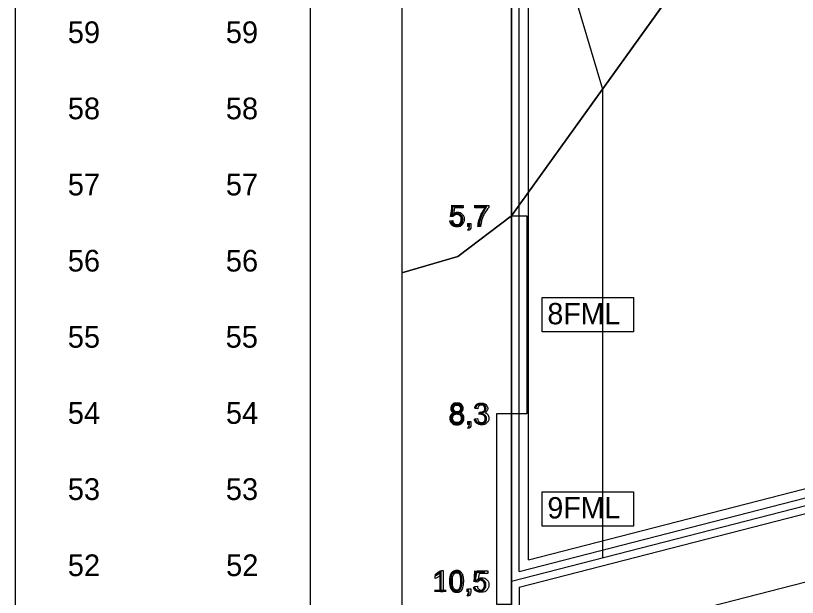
# Model space of a CAD drawing. Extents: x 532503 to 539665, y 6557663 to 6561526.
# Drawn here: x 538833.1 to 539038.4, y 6560193.4 to 6560346.2 of the extents above; entities that cross this region are included whole.
import ezdxf

# ---------------------------------------------------------------- set-up
doc = ezdxf.new("R2010")
doc.units = 0
for name, color, linetype in [('Default', 7, 'Continuous'), ('GEOLPUNKT', 7, 'Continuous'), ('illumineerimisjooned', 7, 'Continuous'), ('mõõtpost parem', 7, 'Continuous'), ('mõõtpost vasak', 7, 'Continuous'), ('PIIR', 7, 'Continuous'), ('Plokid', 7, 'Continuous'), ('Proovid', 7, 'Continuous'), ('RELJEEF', 7, 'Continuous'), ('Täide', 7, 'Continuous'), ('Veetase', 7, 'Continuous')]:
    doc.layers.add(name, color=color, linetype=linetype)

msp = doc.modelspace()

# ---------------------------------------------------------------- linework, layer by layer
at = {"layer": 'Default'}
for points in [[(538934.54, 6560278.72), (538949.3, 6560282.98), (538963.4, 6560293.67), (539043.8, 6560405.69), (539048.99, 6560412.93), (539068.48, 6560448.07), (539158.09, 6560471.6), (539318.84, 6560462.67), (539365.97, 6560466.27), (539400.81, 6560444.27)], [(538963.4, 6560293.67), (539068.48, 6560440.07), (539068.48, 6560440.07), (539157.84, 6560463.67), (539157.84, 6560463.67), (539318.84, 6560436.67), (539318.84, 6560436.67), (539400.81, 6560444.27), (539400.81, 6560444.27), (539446.47, 6560428.67), (539446.47, 6560428.67), (539511.17, 6560226.27), (539511.17, 6560226.27)]]:
    msp.add_lwpolyline(points, dxfattribs=at)
at = {"layer": 'GEOLPUNKT'}
msp.add_line((538963.4, 6560407.67), (538963.4, 6560107.67), dxfattribs=at)
at = {"layer": 'illumineerimisjooned'}
msp.add_line((538965.4, 6560200.25), (538965.4, 6560409.8), dxfattribs=at)
msp.add_lwpolyline([(538965.4, 6560200.25), (539157.62, 6560249.68), (539319.1, 6560244.66), (539509.17, 6560200.55)], dxfattribs=at)
at = {"layer": 'mõõtpost parem'}
msp.add_line((538833.14, 6560101.87), (538833.14, 6560561.87), dxfattribs=at)
at = {"layer": 'mõõtpost vasak'}
msp.add_line((538910.54, 6560101.87), (538910.54, 6560561.87), dxfattribs=at)
at = {"layer": 'PIIR'}
msp.add_line((538963.4, 6560197.67), (538963.4, 6560407.67), dxfattribs=at)
msp.add_lwpolyline([(538963.4, 6560197.67), (539157.84, 6560247.67), (539318.84, 6560242.67), (539511.17, 6560198.04)], dxfattribs=at)
at = {"layer": 'Plokid'}
for p, q in [((538967.8, 6560203.34), (538967.8, 6560408.08)), ((538965.4, 6560196.12), (538965.4, 6560107.67))]:
    msp.add_line(p, q, dxfattribs=at)
for points in [[(538967.8, 6560299.8), (539068.48, 6560440.07), (539068.48, 6560440.07), (539157.84, 6560463.67), (539157.84, 6560463.67), (539318.84, 6560436.67), (539318.84, 6560436.67), (539400.81, 6560444.27), (539400.81, 6560444.27), (539446.47, 6560428.67), (539446.47, 6560428.67), (539506.77, 6560240.06)], [(538967.8, 6560203.34), (539157.35, 6560252.09), (539319.42, 6560247.05), (539506.77, 6560203.57)], [(538965.4, 6560196.12), (539158.07, 6560245.66), (539318.59, 6560240.68), (539511.17, 6560195.98)]]:
    msp.add_lwpolyline(points, dxfattribs=at)
at = {"layer": 'Proovid'}
for points in [[(538947.97, 6560293.44), (538947.33, 6560293.52), (538947.87, 6560296.4), (538950.65, 6560296.4), (538950.65, 6560295.74), (538948.42, 6560295.74), (538948.12, 6560294.24)], [(538953.77, 6560295.74), (538953.77, 6560296.4), (538957.4, 6560296.4), (538957.4, 6560295.86)], [(538956.51, 6560295.74), (538953.77, 6560295.74)], [(538947.2, 6560292.34), (538947.93, 6560292.4)], [(538951.93, 6560290.87), (538951.93, 6560291.65), (538952.71, 6560291.65), (538952.71, 6560290.87)], [(538952.31, 6560290.87), (538951.93, 6560290.87)], [(538955.26, 6560290.87), (538954.55, 6560290.87)], [(538952.07, 6560289.76), (538951.88, 6560290.05)], [(538954.49, 6560242.92), (538953.8, 6560243.04)], [(538955.09, 6560241.53), (538955.16, 6560242.13)], [(538951.93, 6560238.87), (538951.93, 6560239.65), (538952.71, 6560239.65), (538952.71, 6560238.87)], [(538952.31, 6560238.87), (538951.93, 6560238.87)], [(538953.73, 6560240.36), (538954.42, 6560240.45)], [(538952.07, 6560237.76), (538951.88, 6560238.05)], [(538944.96, 6560200.49), (538945.4, 6560200.49), (538945.4, 6560194.87)], [(538954.45, 6560197.44), (538953.81, 6560197.52), (538954.35, 6560200.4), (538957.13, 6560200.4), (538957.13, 6560199.74), (538954.9, 6560199.74), (538954.6, 6560198.24)], [(538943.34, 6560198.42), (538943.34, 6560199.09)], [(538945.4, 6560194.87), (538944.71, 6560194.87), (538944.71, 6560199.25)], [(538951.88, 6560194.87), (538951.88, 6560195.65), (538952.66, 6560195.65), (538952.66, 6560194.87)], [(538953.68, 6560196.34), (538954.41, 6560196.4)], [(538952.03, 6560193.76), (538951.84, 6560194.05)], [(538952.27, 6560194.87), (538951.88, 6560194.87)]]:
    msp.add_lwpolyline(points, dxfattribs=at)
for points in [[(538963.4, 6560293.67), (538967.4, 6560293.67), (538967.4, 6560241.67), (538963.4, 6560241.67)], [(538971.4, 6560272.17), (538995.4, 6560272.17), (538995.4, 6560263.17), (538971.4, 6560263.17)], [(538963.4, 6560241.67), (538959.4, 6560241.67), (538959.4, 6560191.67), (538963.4, 6560191.67)], [(538971.4, 6560221.17), (538995.4, 6560221.17), (538995.4, 6560212.17), (538971.4, 6560212.17)]]:
    msp.add_lwpolyline(points, close=True, dxfattribs=at)
for points in [[(538948.12, 6560294.24), (538948.62, 6560294.59), (538949.18, 6560294.59), (538949.91, 6560294.59), (538950.41, 6560294.08), (538950.92, 6560293.57), (538950.92, 6560292.77), (538950.92, 6560292.01), (538950.47, 6560291.46), (538949.94, 6560290.78), (538949, 6560290.78), (538948.24, 6560290.78), (538947.76, 6560291.2), (538947.27, 6560291.63), (538947.2, 6560292.34)], [(538954.55, 6560290.87), (538954.57, 6560291.53), (538954.81, 6560292.47), (538955.06, 6560293.4), (538955.53, 6560294.27), (538955.99, 6560295.14), (538956.51, 6560295.74)], [(538957.4, 6560295.86), (538956.86, 6560295.29), (538956.34, 6560294.35), (538955.81, 6560293.41), (538955.53, 6560292.41), (538955.32, 6560291.71), (538955.26, 6560290.87)], [(538947.93, 6560292.4), (538948.01, 6560291.87), (538948.3, 6560291.61), (538948.59, 6560291.34), (538949, 6560291.34), (538949.5, 6560291.34), (538949.85, 6560291.71), (538950.19, 6560292.09), (538950.19, 6560292.71), (538950.19, 6560293.3), (538949.86, 6560293.64), (538949.53, 6560293.98), (538948.99, 6560293.98), (538948.66, 6560293.98), (538948.39, 6560293.83), (538948.13, 6560293.68), (538947.97, 6560293.44)], [(538951.88, 6560290.05), (538952.1, 6560290.15), (538952.2, 6560290.34), (538952.3, 6560290.52), (538952.31, 6560290.87)], [(538952.71, 6560290.87), (538952.71, 6560290.44), (538952.55, 6560290.17), (538952.4, 6560289.91), (538952.07, 6560289.76)], [(538948.27, 6560241.91), (538947.84, 6560242.07), (538947.63, 6560242.36), (538947.42, 6560242.65), (538947.42, 6560243.05), (538947.42, 6560243.66), (538947.86, 6560244.08), (538948.3, 6560244.49), (538949.03, 6560244.49), (538949.76, 6560244.49), (538950.21, 6560244.07), (538950.65, 6560243.64), (538950.65, 6560243.03), (538950.65, 6560242.64), (538950.45, 6560242.35), (538950.24, 6560242.07), (538949.83, 6560241.91), (538950.34, 6560241.74), (538950.61, 6560241.37), (538950.88, 6560240.99), (538950.88, 6560240.47), (538950.88, 6560239.75), (538950.38, 6560239.27), (538949.87, 6560238.78), (538949.04, 6560238.78), (538948.21, 6560238.78), (538947.7, 6560239.27), (538947.2, 6560239.76), (538947.2, 6560240.49), (538947.2, 6560241.04), (538947.47, 6560241.41), (538947.75, 6560241.78), (538948.27, 6560241.91)], [(538948.13, 6560243.07), (538948.13, 6560242.68), (538948.38, 6560242.43), (538948.64, 6560242.17), (538949.05, 6560242.17), (538949.44, 6560242.17), (538949.69, 6560242.42), (538949.94, 6560242.67), (538949.94, 6560243.04), (538949.94, 6560243.41), (538949.69, 6560243.67), (538949.43, 6560243.93), (538949.04, 6560243.93), (538948.64, 6560243.93), (538948.39, 6560243.68), (538948.13, 6560243.42), (538948.13, 6560243.07)], [(538953.8, 6560243.04), (538953.93, 6560243.73), (538954.37, 6560244.11), (538954.82, 6560244.49), (538955.48, 6560244.49), (538955.94, 6560244.49), (538956.33, 6560244.3), (538956.72, 6560244.1), (538956.92, 6560243.76), (538957.12, 6560243.42), (538957.12, 6560243.04), (538957.12, 6560242.68), (538956.93, 6560242.38), (538956.73, 6560242.08), (538956.35, 6560241.91), (538956.85, 6560241.79), (538957.12, 6560241.43), (538957.4, 6560241.07), (538957.4, 6560240.53), (538957.4, 6560239.8), (538956.86, 6560239.29), (538956.33, 6560238.78), (538955.51, 6560238.78), (538954.77, 6560238.78), (538954.29, 6560239.22), (538953.8, 6560239.66), (538953.73, 6560240.36)], [(538955.16, 6560242.13), (538955.23, 6560242.12), (538955.27, 6560242.12), (538955.71, 6560242.12), (538956.06, 6560242.35), (538956.42, 6560242.58), (538956.42, 6560243.05), (538956.42, 6560243.43), (538956.16, 6560243.68), (538955.9, 6560243.93), (538955.5, 6560243.93), (538955.1, 6560243.93), (538954.83, 6560243.68), (538954.56, 6560243.42), (538954.49, 6560242.92)], [(538947.9, 6560240.49), (538947.9, 6560240.19), (538948.04, 6560239.92), (538948.18, 6560239.64), (538948.46, 6560239.49), (538948.73, 6560239.34), (538949.05, 6560239.34), (538949.54, 6560239.34), (538949.86, 6560239.66), (538950.18, 6560239.97), (538950.18, 6560240.46), (538950.18, 6560240.96), (538949.85, 6560241.29), (538949.52, 6560241.61), (538949.02, 6560241.61), (538948.54, 6560241.61), (538948.22, 6560241.29), (538947.9, 6560240.97), (538947.9, 6560240.49)], [(538954.42, 6560240.45), (538954.54, 6560239.86), (538954.82, 6560239.6), (538955.1, 6560239.34), (538955.51, 6560239.34), (538956, 6560239.34), (538956.33, 6560239.68), (538956.67, 6560240.02), (538956.67, 6560240.51), (538956.67, 6560240.99), (538956.36, 6560241.29), (538956.05, 6560241.6), (538955.57, 6560241.6), (538955.38, 6560241.6), (538955.09, 6560241.53)], [(538951.88, 6560238.05), (538952.1, 6560238.15), (538952.2, 6560238.34), (538952.3, 6560238.52), (538952.31, 6560238.87)], [(538952.71, 6560238.87), (538952.71, 6560238.44), (538952.55, 6560238.17), (538952.4, 6560237.91), (538952.07, 6560237.76)], [(538943.34, 6560199.09), (538943.91, 6560199.36), (538944.35, 6560199.74), (538944.78, 6560200.13), (538944.96, 6560200.49)], [(538947.16, 6560197.63), (538947.16, 6560198.62), (538947.37, 6560199.23), (538947.57, 6560199.84), (538947.97, 6560200.16), (538948.38, 6560200.49), (538948.99, 6560200.49), (538949.44, 6560200.49), (538949.78, 6560200.31), (538950.12, 6560200.13), (538950.34, 6560199.79), (538950.56, 6560199.45), (538950.69, 6560198.95), (538950.81, 6560198.46), (538950.81, 6560197.63), (538950.81, 6560196.65), (538950.61, 6560196.04), (538950.41, 6560195.43), (538950, 6560195.11), (538949.6, 6560194.78), (538948.99, 6560194.78), (538948.18, 6560194.78), (538947.72, 6560195.35), (538947.16, 6560196.06), (538947.16, 6560197.63)], [(538947.87, 6560197.63), (538947.87, 6560196.25), (538948.19, 6560195.8), (538948.51, 6560195.34), (538948.99, 6560195.34), (538949.46, 6560195.34), (538949.78, 6560195.8), (538950.1, 6560196.25), (538950.1, 6560197.63), (538950.1, 6560199.01), (538949.78, 6560199.47), (538949.46, 6560199.92), (538948.98, 6560199.92), (538948.51, 6560199.92), (538948.22, 6560199.52), (538947.87, 6560199.01), (538947.87, 6560197.63)], [(538944.71, 6560199.25), (538944.46, 6560199.01), (538944.06, 6560198.78), (538943.66, 6560198.54), (538943.34, 6560198.42)], [(538954.6, 6560198.24), (538955.1, 6560198.59), (538955.66, 6560198.59), (538956.39, 6560198.59), (538956.89, 6560198.08), (538957.4, 6560197.57), (538957.4, 6560196.77), (538957.4, 6560196.01), (538956.95, 6560195.46), (538956.42, 6560194.78), (538955.48, 6560194.78), (538954.72, 6560194.78), (538954.24, 6560195.2), (538953.75, 6560195.63), (538953.68, 6560196.34)], [(538954.41, 6560196.4), (538954.49, 6560195.87), (538954.78, 6560195.61), (538955.07, 6560195.34), (538955.48, 6560195.34), (538955.98, 6560195.34), (538956.33, 6560195.71), (538956.67, 6560196.09), (538956.67, 6560196.71), (538956.67, 6560197.3), (538956.34, 6560197.64), (538956.01, 6560197.98), (538955.47, 6560197.98), (538955.14, 6560197.98), (538954.87, 6560197.83), (538954.6, 6560197.68), (538954.45, 6560197.44)], [(538951.84, 6560194.05), (538952.05, 6560194.15), (538952.16, 6560194.34), (538952.26, 6560194.52), (538952.27, 6560194.87)], [(538952.66, 6560194.87), (538952.66, 6560194.44), (538952.51, 6560194.17), (538952.36, 6560193.91), (538952.03, 6560193.76)]]:
    msp.add_open_spline(points, degree=3, dxfattribs=at)
at = {"layer": 'RELJEEF'}
for p, q in [((538963.4, 6560407.67), (538987.23, 6560326.88)), ((538987.23, 6560326.88), (538987.23, 6560203.8))]:
    msp.add_line(p, q, dxfattribs=at)
at = {"layer": 'Täide'}
for p, q in [((539043.8, 6560405.69), (538963.4, 6560293.67)), ((538963.4, 6560293.67), (539043.8, 6560405.69)), ((538934.54, 6560388.36), (538934.54, 6560278.72)), ((538949.3, 6560282.98), (538963.4, 6560293.67)), ((538934.54, 6560278.72), (538949.3, 6560282.98)), ((538934.54, 6560278.72), (538934.54, 6560171.87))]:
    msp.add_line(p, q, dxfattribs=at)
for points in [[(539048.99, 6560412.93), (538963.4, 6560293.67), (538949.3, 6560282.98), (538934.54, 6560278.72)], [(538934.54, 6560392.91), (538934.54, 6560171.87), (538934.54, 6560107.1)], [(538963.4, 6560293.67), (538949.3, 6560282.98), (538934.54, 6560278.72)], [(538934.54, 6560278.72), (538934.54, 6560171.87), (538934.54, 6560107.1)]]:
    msp.add_lwpolyline(points, dxfattribs=at)
at = {"layer": 'Veetase'}
msp.add_lwpolyline([(538934.54, 6560174.06), (538963.4, 6560177.67), (539157.84, 6560227.67), (539318.84, 6560222.67), (539569.62, 6560164.47), (539585.37, 6560162.26)], dxfattribs=at)

# ---------------------------------------------------------------- texts
at = {"layer": 'mõõtpost parem'}
for s, p in [('59', (538846.84, 6560339.02)), ('58', (538846.84, 6560319.02)), ('57', (538846.84, 6560299.02)), ('56', (538846.84, 6560279.02)), ('55', (538846.84, 6560259.02)), ('54', (538846.84, 6560239.02)), ('53', (538846.84, 6560219.02)), ('52', (538846.84, 6560199.02))]:
    msp.add_text(s, height=5.7, dxfattribs=at).set_placement(p)
at = {"layer": 'mõõtpost vasak'}
for s, p in [('59', (538888.34, 6560339.02)), ('58', (538888.34, 6560319.02)), ('57', (538888.35, 6560299.02)), ('56', (538888.35, 6560279.02)), ('55', (538888.3, 6560259.02)), ('54', (538888.37, 6560239.02)), ('53', (538888.35, 6560219.02)), ('52', (538888.41, 6560199.02))]:
    msp.add_text(s, height=5.7, dxfattribs=at).set_placement(p)
at = {"layer": 'Proovid'}
for s, p in [('5,7', (538946.88, 6560290.87)), ('8FML', (538972.8, 6560265.17)), ('8,3', (538946.88, 6560238.87)), ('9FML', (538972.8, 6560214.17)), ('10,5', (538942.49, 6560194.87))]:
    msp.add_text(s, height=5.6, dxfattribs=at).set_placement(p)

doc.saveas('drawing.dxf')
